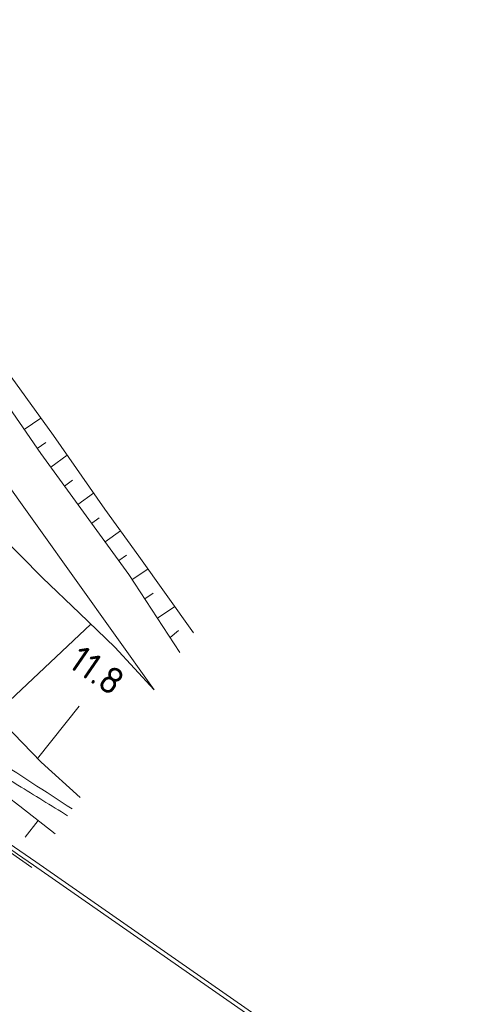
# Model space of a CAD drawing. Header units: metres. Extents: x 3425540 to 3446143, y 5432760 to 5444637.
# Tile 711 of 717: x 3445311 to 3445370, y 5435632 to 5435760. Entities that reach past the tile are written whole.
import ezdxf
from ezdxf.enums import TextEntityAlignment as Align

# ---------------------------------------------------------------- set-up
doc = ezdxf.new("R2010")
doc.units = ezdxf.units.M
for name, color, linetype, lineweight in [('B_Bestand', 9, 'Continuous', 18), ('B_Böschung', 9, 'Continuous', 18), ('B_Flurgrenzen', 9, 'Continuous', 18), ('B_Kilometrierung', 9, 'Continuous', 25), ('Bestand_Neu_Strecke 3443', 9, 'Continuous', 18)]:
    doc.layers.add(name, color=color, linetype=linetype, lineweight=lineweight)
doc.styles.get("Standard").update_dxf_attribs({"font": 'isocpeur.ttf'})

msp = doc.modelspace()

# ---------------------------------------------------------------- linework, layer by layer
at = {"layer": 'B_Bestand'}
for points, knots in [([(3445185.69, 5435750.75), (3445188.72, 5435748.58), (3445191.74, 5435746.42), (3445194.76, 5435744.26), (3445196.25, 5435743.19), (3445197.74, 5435742.11), (3445199.23, 5435741.04), (3445203.86, 5435737.7), (3445208.47, 5435734.34), (3445213.08, 5435730.97), (3445222.7, 5435723.91), (3445232.24, 5435716.75), (3445241.85, 5435709.67), (3445253.08, 5435701.4), (3445264.36, 5435693.19), (3445275.66, 5435685), (3445283.34, 5435679.44), (3445291.1, 5435674.01), (3445298.89, 5435668.61), (3445302.76, 5435665.93), (3445306.63, 5435663.24), (3445310.64, 5435660.78), (3445312.79, 5435659.45), (3445314.94, 5435658.13), (3445317.09, 5435656.8)], [0, 0, 0, 0, 0.06902, 0.06902, 0.06902, 0.103129, 0.103129, 0.103129, 0.209091, 0.209091, 0.209091, 0.430633, 0.430633, 0.430633, 0.689716, 0.689716, 0.689716, 0.865739, 0.865739, 0.865739, 0.953122, 0.953122, 0.953122, 1, 1, 1, 1]), ([(3445317.69, 5435657.68), (3445314.2, 5435659.95), (3445310.71, 5435662.22), (3445307.21, 5435664.48), (3445298.88, 5435669.89), (3445290.98, 5435675.95), (3445282.84, 5435681.66), (3445278.74, 5435684.54), (3445274.61, 5435687.36), (3445270.53, 5435690.26), (3445261.7, 5435696.55), (3445253.17, 5435703.27), (3445244.41, 5435709.67), (3445240.03, 5435712.87), (3445235.64, 5435716.05), (3445231.26, 5435719.25), (3445222.28, 5435725.84), (3445213.3, 5435732.43), (3445204.31, 5435739.01), (3445198.93, 5435742.95), (3445193.55, 5435746.89), (3445188.16, 5435750.83)], [0, 0, 0, 0, 0.078266, 0.078266, 0.078266, 0.265165, 0.265165, 0.265165, 0.359261, 0.359261, 0.359261, 0.563209, 0.563209, 0.563209, 0.665155, 0.665155, 0.665155, 0.874577, 0.874577, 0.874577, 1, 1, 1, 1])]:
    msp.add_open_spline(points, degree=3, knots=knots, dxfattribs=at)
at = {"layer": 'B_Böschung'}
for p, q in [((3445313.6, 5435703.86), (3445301.07, 5435722.09)), ((3445315.27, 5435706.23), (3445306.97, 5435717.67)), ((3445311.45, 5435706.98), (3445313.63, 5435708.48)), ((3445321.91, 5435696.63), (3445315.27, 5435706.23)), ((3445313.15, 5435704.51), (3445314.27, 5435705.29)), ((3445325.04, 5435688.17), (3445313.6, 5435703.86)), ((3445314.9, 5435702.08), (3445317.05, 5435703.65)), ((3445316.67, 5435699.65), (3445317.71, 5435700.42)), ((3445318.43, 5435697.23), (3445320.47, 5435698.71)), ((3445326.34, 5435690.54), (3445321.91, 5435696.63)), ((3445320.2, 5435694.8), (3445321.19, 5435695.53)), ((3445313.83, 5435687.73), (3445307.56, 5435694.01)), ((3445321.97, 5435692.38), (3445323.95, 5435693.82)), ((3445323.74, 5435689.95), (3445324.73, 5435690.67)), ((3445333.45, 5435680.58), (3445326.34, 5435690.54)), ((3445331.69, 5435678.02), (3445325.04, 5435688.17)), ((3445325.47, 5435687.51), (3445327.53, 5435688.86)), ((3445318.62, 5435683.12), (3445313.83, 5435687.73)), ((3445327.12, 5435685), (3445328.2, 5435685.71)), ((3445323.24, 5435678.69), (3445318.62, 5435683.12)), ((3445328.76, 5435682.49), (3445331.01, 5435684)), ((3445307.68, 5435670.02), (3445320.09, 5435681.71)), ((3445330.41, 5435679.98), (3445331.51, 5435680.86)), ((3445328.35, 5435673.16), (3445323.24, 5435678.69)), ((3445313.18, 5435664.25), (3445318.59, 5435671.05)), ((3445313.64, 5435663.76), (3445308.84, 5435668.74)), ((3445318.71, 5435659.16), (3445313.64, 5435663.76)), ((3445306.07, 5435661.73), (3445310.87, 5435658.04)), ((3445310.87, 5435658.04), (3445315.47, 5435654.46)), ((3445302.59, 5435656.91), (3445312.46, 5435650.08)), ((3445313.25, 5435656.18), (3445311.58, 5435654.02))]:
    msp.add_line(p, q, dxfattribs=at)
at = {"layer": 'B_Flurgrenzen'}
msp.add_line((3445266.12, 5435760.25), (3445328.35, 5435673.17), dxfattribs=at)
at = {"layer": 'Bestand_Neu_Strecke 3443', "flags": 128}
for points in [[(3445312.67, 5435650.39), (3445381.3, 5435602.57), (3445509.51, 5435513.7), (3445650.43, 5435415.61), (3445857.28, 5435271.93), (3446014.63, 5435160.85)], [(3445312.95, 5435650.8), (3445381.58, 5435602.98), (3445509.8, 5435514.11), (3445650.72, 5435416.02), (3445857.56, 5435272.34), (3446014.92, 5435161.26)]]:
    msp.add_lwpolyline(points, dxfattribs=at)
at = {"layer": 'Bestand_Neu_Strecke 3443'}
for radius in [48011.95, 48012.45]:
    msp.add_arc((3418110.2, 5396088.13), radius, 55.488118, 55.681239, dxfattribs=at)

# ---------------------------------------------------------------- texts
at = {"layer": 'B_Kilometrierung'}
msp.add_text('11.8', height=3.499, rotation=325.4957, dxfattribs=at).set_placement((3445320.91, 5435675.69), align=Align.MIDDLE)

doc.saveas('drawing.dxf')
